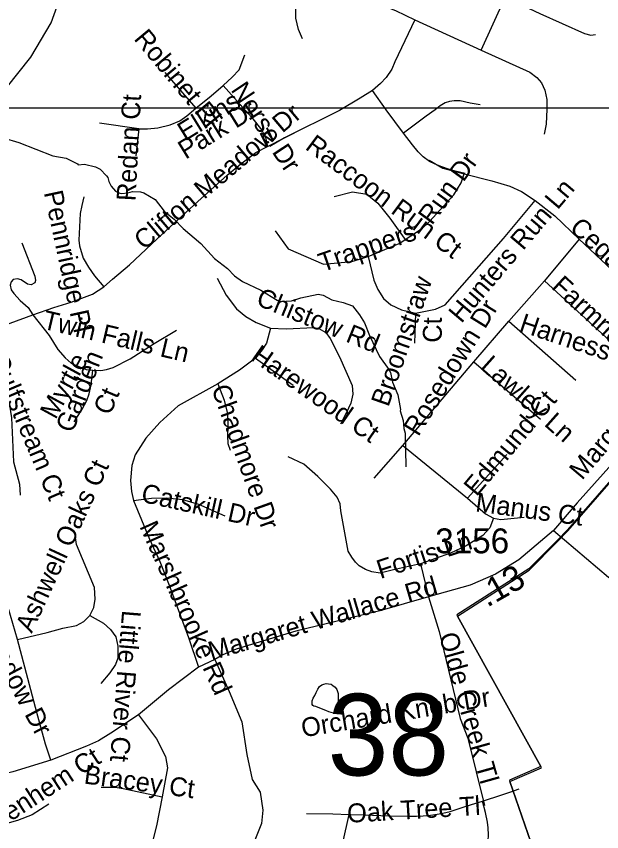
# Model space of a CAD drawing. Extents: x 1383679 to 1536984, y 460658 to 651027.
# Drawn here: x 1484485 to 1487427, y 517122 to 521221 of the extents above; entities that cross this region are included whole.
import ezdxf

# ---------------------------------------------------------------- set-up
doc = ezdxf.new("R2010")
doc.units = 0
for name, color, linetype in [('Exist Boundary Political City Limit New', 7, 'Continuous'), ('Exist Hydrographic Creek Single Shore', 7, 'Continuous'), ('Exist Hydrographic Misc Water Feature', 7, 'Continuous'), ('Exist Road Non-System Type 51', 7, 'Continuous'), ('Exist Road Non-System Type 51 Label', 7, 'Continuous'), ('Exist Road Secondary Mileage Hundredths English Label', 7, 'Continuous'), ('Exist Road Secondary Structure Standard Bridge Number Label', 7, 'Continuous'), ('Exist Road Secondary Type 51 Attributed', 7, 'Continuous'), ('Exist Road Secondary Type 51 Label', 7, 'Continuous'), ('Exist Road Secondary Type 51 Number Label', 7, 'Continuous'), ('Map Preparation Boundary City Limit Buffer Line', 7, 'Continuous'), ('Map Preparation Inset Cut Line', 7, 'Continuous')]:
    doc.layers.add(name, color=color, linetype=linetype)

msp = doc.modelspace()

# ---------------------------------------------------------------- linework, layer by layer
at = {"layer": 'Exist Boundary Political City Limit New'}
for p, q in [((1486702.1, 518205.8), (1487122, 517449)), ((1487122, 517449), (1486702.1, 518205.8)), ((1486966.1, 517374.8), (1487140.5, 516866.9)), ((1487140.5, 516866.9), (1486966.1, 517374.8))]:
    msp.add_line(p, q, dxfattribs=at)
for points in [[(1488374.2, 519548.8), (1488237.2, 519453.1), (1488034.6, 519532.2), (1487702.6, 519152.4), (1487255.4, 518639.6), (1487203, 518586.4), (1487061.2, 518442.7), (1486699.6, 518211.4), (1486702.1, 518205.8)], [(1486702.1, 518205.8), (1487062.9, 518436.5), (1487204.6, 518580.2), (1487257, 518633.4), (1487704.2, 519146.3), (1488036.2, 519526), (1488238.9, 519446.9), (1488375.5, 519542.6), (1488374.2, 519548.8)], [(1487122, 517449), (1486964.2, 517380.9), (1486966.1, 517374.8)], [(1486966.1, 517374.8), (1487124.6, 517443.2), (1487122, 517449)]]:
    msp.add_lwpolyline(points, dxfattribs=at)
at = {"layer": 'Exist Hydrographic Creek Single Shore'}
msp.add_lwpolyline([(1484242.1, 520621.9), (1484557.2, 521016), (1484660.1, 521187.9), (1484782.1, 521530), (1484784.2, 521605.5), (1484628.1, 521789.2), (1484550.1, 522092.8), (1484395.2, 522276.4)], dxfattribs=at)
at = {"layer": 'Exist Hydrographic Misc Water Feature'}
for points in [[(1484338.3, 520633.9), (1484497.4, 520587), (1484668.2, 520520), (1484735.9, 520506.8), (1484793, 520479.3), (1484795.4, 520473.7), (1484827.5, 520477.1), (1484883.1, 520464.1), (1484906.9, 520451.7), (1484938.4, 520419.2), (1484944.2, 520411.1), (1484949.9, 520391), (1484961.5, 520366.7), (1484983.1, 520342.4), (1485004.8, 520332), (1485012.8, 520329.8), (1485044.9, 520333.2), (1485069, 520340.8), (1485108.9, 520338.1), (1485124.9, 520333.8), (1485181.9, 520300.4), (1485227.2, 520242), (1485278.6, 520201.1), (1485323.7, 520154.3), (1485412.4, 520078.7), (1485481.1, 520003.5), (1485546.2, 519952.3), (1485581.5, 519915.7), (1485621, 519887), (1485714.2, 519843.3), (1485795.4, 519793.9), (1485811.3, 519787.6), (1485867.3, 519790.6), (1485915.6, 519805.7), (1486001.8, 519824.2), (1486027.7, 519819.7), (1486071.3, 519794.9), (1486127.1, 519781.9), (1486175.2, 519765), (1486210, 519720.4), (1486235.2, 519680), (1486260.2, 519615.5), (1486310.3, 519510.6), (1486357.2, 519445.8), (1486364.9, 519429.7), (1486376.1, 519381.5), (1486402.1, 519317.4), (1486415.1, 519244.2), (1486413.6, 519236.8), (1486428.8, 519188.6), (1486432.1, 519148.5), (1486439.7, 519124.4), (1486442.7, 518956.4)], [(1485992.1, 517820.8), (1486000.3, 517837.9), (1486009.1, 517852.2), (1486019.8, 517859.4), (1486030.2, 517864), (1486042.4, 517866.5), (1486054.1, 517865.8), (1486067.1, 517863.2), (1486075.8, 517857), (1486088.2, 517847.9), (1486095.1, 517836.6), (1486099.5, 517826.3), (1486102.2, 517816), (1486102.8, 517801), (1486102.1, 517786.1), (1486100.2, 517761), (1486099, 517744.7), (1486098.3, 517728.8), (1486094.9, 517722.4), (1486090.2, 517719.7), (1486079.4, 517718.4), (1486067.3, 517720.5), (1486055.3, 517724), (1486040, 517730.8), (1486027.5, 517736.7), (1486015.4, 517740.6), (1486001.6, 517746.9), (1485990.9, 517750.4), (1485980.7, 517752.9), (1485975.6, 517756.3), (1485971.5, 517761.9), (1485971.1, 517769.4), (1485972.3, 517779.7), (1485977.2, 517793.6), (1485984.5, 517806), (1485992.1, 517820.8)]]:
    msp.add_lwpolyline(points, dxfattribs=at)
at = {"layer": 'Exist Road Non-System Type 51'}
for p, q in [((1486820.6, 521051.1), (1486942.1, 521317.2)), ((1486488.1, 521202.9), (1486820.6, 521051.1)), ((1485231.1, 520938.6), (1485386.6, 520758.1)), ((1485101.1, 520655.2), (1484903.5, 520683.4)), ((1485101.1, 520655.2), (1485085.1, 520519.8)), ((1485747, 520566.4), (1485928.6, 520658)), ((1487313.8, 520100.4), (1487139.5, 519890.3)), ((1486960.7, 519688.6), (1487139.5, 519890.3)), ((1487139.5, 519890.3), (1487469.3, 519588.5)), ((1486491.4, 519728.1), (1486485.5, 519577.3)), ((1486784.9, 519484.2), (1486960.7, 519688.6)), ((1486960.7, 519688.6), (1487296.4, 519391.1)), ((1485686.3, 519502.5), (1485876.7, 519365.8)), ((1486428, 519062.8), (1486784.9, 519484.2)), ((1486784.9, 519484.2), (1487119.1, 519195.1)), ((1486283.2, 518899.7), (1486428, 519062.8)), ((1486428, 519062.8), (1486752.9, 518798.9)), ((1486752.9, 518798.9), (1486950.6, 519017.5)), ((1486516.8, 518467.6), (1486556.4, 518301.8)), ((1485482.4, 517987), (1485400.7, 517948.5))]:
    msp.add_line(p, q, dxfattribs=at)
for points in [[(1485924, 521107), (1485903.2, 521154.9), (1485890.4, 521210.9), (1485888.9, 521258.8), (1485896.9, 521292.4), (1485942, 521383.1)], [(1485942, 521383.1), (1486034.2, 521337.2), (1486069.4, 521326), (1486109.4, 521318), (1486234.1, 521294), (1486298, 521281.2), (1486334.8, 521271.6), (1486390.6, 521249.2), (1486488.1, 521202.9)], [(1486942.1, 521317.2), (1486950.1, 521311.9), (1487005.5, 521286.1), (1487115.9, 521235.4), (1487340.1, 521134.8), (1487372, 521126.2), (1487396.6, 521129.8)], [(1486488.1, 521202.9), (1486387.2, 520992.5), (1486372.8, 520955.6), (1486344.5, 520913.5), (1486315.5, 520883.1), (1486274.9, 520848.2)], [(1486820.6, 521051.1), (1487066.6, 520939.8), (1487101, 520913.8), (1487123.9, 520886.3), (1487142.2, 520849.7), (1487150.6, 520802.3), (1487150.6, 520754.2), (1487148.4, 520678.6), (1487138.4, 520628.2)], [(1485524.7, 520872.3), (1485570.4, 520914.6), (1485605.3, 520951.3), (1485632.9, 521027.4)], [(1485386.6, 520758.1), (1485463.6, 520821.6), (1485524.7, 520872.3)], [(1485524.7, 520872.3), (1485667.1, 520714.4), (1485719.4, 520648.1), (1485736.8, 520611.5), (1485747, 520566.4)], [(1486274.9, 520848.2), (1486212.5, 520809.1), (1486109.6, 520747.3), (1485833.1, 520609.6), (1485759.6, 520566.4)], [(1486430.9, 520633.5), (1486343.8, 520750.3), (1486274.9, 520848.2)], [(1486816.6, 520775), (1486765.9, 520783.7), (1486715.1, 520796), (1486685.4, 520796), (1486662.1, 520792.4), (1486640.4, 520785.1), (1486615, 520769.9), (1486589.6, 520750.3), (1486544.6, 520718.4), (1486430.9, 520633.5)], [(1485101.1, 520655.2), (1485144.7, 520655.2), (1485195.5, 520659.4), (1485258, 520674.9), (1485306.7, 520694.7), (1485341.6, 520720.1), (1485386.6, 520758.1)], [(1486740.8, 520431.1), (1486690.5, 520442.8), (1486657.9, 520451.5), (1486623.4, 520464), (1486590.4, 520476.8), (1486562.1, 520490.7), (1486529.4, 520514.6), (1486504.1, 520539.2), (1486475.8, 520574.8), (1486430.9, 520633.5)], [(1484924.5, 519861.4), (1484967.6, 519898.6), (1485054, 519971.1), (1485219.5, 520127.9), (1485397.5, 520290), (1485545, 520422.5), (1485613.3, 520478.9), (1485688.9, 520535.3), (1485747, 520566.4)], [(1486560.4, 520498), (1486629.4, 520457.1), (1486735.5, 520428.9)], [(1486253.8, 520012.9), (1486409.3, 520079.2), (1486527, 520155.4), (1486563.3, 520190.6), (1486683.2, 520323.1), (1486721, 520383.8), (1486735.5, 520428.9)], [(1486735.5, 520428.9), (1486875, 520393.6), (1486965.1, 520366.9), (1487024.7, 520340.1), (1487093, 520294.9)], [(1484824.3, 520314), (1484814.1, 520268.9), (1484805.4, 520229.4), (1484799.6, 520095.4), (1484802.5, 520067.2), (1484821.4, 520005.2), (1484847.5, 519960.1), (1484878, 519916.4), (1484924.5, 519861.4)], [(1486082.3, 520314.2), (1486174.1, 520338.2), (1486246, 520326.2), (1486301.9, 520282.2), (1486361.7, 520206.3), (1486442.9, 520093.5)], [(1486491.4, 519728.1), (1486592.6, 519749.1), (1486641, 519770.4), (1486933.1, 520103.2), (1487093, 520294.9)], [(1487093, 520294.9), (1487191.8, 520217.4), (1487313.8, 520100.4)], [(1485786.3, 520142.8), (1485852, 520052.1), (1486028.9, 519975), (1486170.9, 519987.6), (1486253.8, 520012.9)], [(1484511.8, 520081.3), (1484577.2, 519914.9), (1484581.6, 519892.4), (1484577.2, 519881.1), (1484559.8, 519871.2), (1484540.2, 519874.1), (1484509.7, 519896.6), (1484490.8, 519900.8), (1484469, 519898), (1484458.8, 519886.7), (1484454.4, 519869.8), (1484458.8, 519845.9), (1484471.9, 519827.5), (1484503.9, 519792.3), (1484544.5, 519757), (1484567.8, 519720.4)], [(1487313.8, 520100.4), (1487562.7, 519866.9), (1487946.2, 519524.5)], [(1486253.8, 520012.9), (1486282.1, 519894.5), (1486302.5, 519848), (1486330.1, 519801.4), (1486367.8, 519770.4), (1486420.2, 519745), (1486491.4, 519728.1)], [(1485493.8, 519904.4), (1485538.8, 519818.4), (1485591.2, 519750.7), (1485637.7, 519711.2), (1485690.7, 519681.6), (1485761.9, 519653.4)], [(1484567.8, 519720.4), (1484673.9, 519757), (1484761.1, 519783.8), (1484867.9, 519824.7), (1484924.5, 519861.4)], [(1484238.7, 519551.2), (1484303.3, 519609), (1484370.2, 519648.5), (1484567.8, 519720.4)], [(1484567.8, 519720.4), (1484649.2, 519616), (1484694.2, 519545.5), (1484730.5, 519503.2), (1484761.1, 519477.8), (1484798.8, 519459.5), (1484836.6, 519445.4), (1484868.6, 519441.2)], [(1485761.9, 519653.4), (1485840.4, 519649.2), (1485979.9, 519656.2), (1486006, 519650.6), (1486040.9, 519630.8), (1486062.7, 519601.2), (1486109.9, 519508.2), (1486172.4, 519364.3), (1486176.8, 519322), (1486166.6, 519275.5), (1486143.3, 519226.2), (1486114.3, 519169.8)], [(1484868.6, 519441.2), (1484910, 519439.8), (1484937.6, 519445.4), (1484971.8, 519455.3), (1485056.8, 519499), (1485177.4, 519575.1), (1485289.3, 519642.8)], [(1485761.9, 519653.4), (1485743, 519577.3), (1485719.8, 519543.4), (1485686.3, 519502.5)], [(1484238.7, 519551.2), (1484341.8, 519432.7), (1484400, 519366.5), (1484434.1, 519312.9), (1484450.1, 519266.3), (1484460.3, 519202.9), (1484469.7, 518981.5), (1484500.2, 518868.7), (1484504.6, 518813.7)], [(1485686.3, 519502.5), (1485607.3, 519441.1), (1485497.4, 519372.8)], [(1484776.3, 519181.7), (1484815.6, 519245.2), (1484838.8, 519288.9), (1484850.4, 519322.7), (1484861.3, 519367.9), (1484868.6, 519441.2)], [(1485497.4, 519372.8), (1485298.3, 519262.8), (1485206.1, 519178.2), (1485136.3, 519099.3), (1485082.6, 519016.1), (1485065.1, 518962.5), (1485058.6, 518887.8), (1485064.4, 518831.4), (1485073.1, 518786.2)], [(1485497.4, 519372.8), (1485529.4, 519291), (1485545.4, 519221.9), (1485548.3, 519157.1), (1485545.4, 519112), (1485548.3, 519073.9), (1485559.9, 519040)], [(1486516.8, 518467.6), (1486381.3, 518437.7), (1486313.6, 518421.8), (1486271.9, 518428.1), (1486240, 518439.4), (1486208, 518459.1), (1486189.1, 518476), (1486171.7, 518501.4), (1486152.8, 518532.4), (1486115.1, 518734.4), (1486112.8, 518770.7), (1486098.3, 518803.2), (1486063.4, 518844.1), (1486000.9, 518907.5), (1485929.7, 518969.5), (1485851.3, 519006.2)], [(1485073.1, 518786.2), (1485164.9, 518797.8), (1485241.9, 518800.1), (1485319.4, 518791.9), (1485400.8, 518767.9), (1485533, 518710.1)], [(1486752.9, 518798.9), (1486843, 518720), (1486883.7, 518697.4)], [(1485073.1, 518786.2), (1485154.5, 518593.1), (1485206.8, 518480.3), (1485253.3, 518360.4), (1485350.7, 518098.2), (1485400.7, 517948.5)], [(1484490.8, 518087.6), (1484443.6, 518248.3), (1484355.6, 518438.7), (1484194.3, 518684)], [(1486883.7, 518697.4), (1486864.8, 518649.5), (1486829.9, 518610), (1486746.4, 518559.2), (1486666.5, 518522.6), (1486516.8, 518467.6)], [(1486883.7, 518697.4), (1486920, 518691.8), (1487037.7, 518703.1)], [(1484854.8, 518208.8), (1484875.1, 518248.3), (1484880.9, 518290.6), (1484878, 518349.8), (1484787.2, 518565.6), (1484777, 518634.7)], [(1486556.4, 518301.8), (1486311.3, 518231.6), (1485890.5, 518129.2), (1485706, 518074.2), (1485589.7, 518038.9), (1485522.1, 518010.7), (1485482.4, 517987)], [(1486556.4, 518301.8), (1486610.5, 518127.8), (1486716.2, 517690.2)], [(1484490.8, 518087.6), (1484640.5, 518122.8), (1484718.9, 518145.4), (1484787.9, 518158.1), (1484824.3, 518179.2), (1484854.8, 518208.8)], [(1484854.8, 518208.8), (1484923.1, 518170.8), (1484958, 518138.3), (1484984.1, 518101.7), (1484995.7, 518053.7), (1484995.7, 517994.5), (1484983.4, 517962.1), (1484954.3, 517919.8), (1484909.3, 517867.6)], [(1484658.2, 517482), (1484630.6, 517562.4), (1484587, 517720.3), (1484490.8, 518087.6)], [(1485482.4, 517987), (1485554.8, 517826.2), (1485617.8, 517674.4), (1485642.7, 517510.5), (1485670.6, 517383.9), (1485710.1, 517321.1), (1485724.1, 517230.5), (1485717.1, 517162.5), (1485684.4, 517078.7)], [(1485400.7, 517948.5), (1485248.9, 517835.2), (1485098.3, 517708.6)], [(1485098.3, 517708.6), (1484959.8, 517617.3), (1484897.3, 517579.3), (1484837.7, 517551.1), (1484658.2, 517482)], [(1485098.3, 517708.6), (1485189.4, 517588.3), (1485233.8, 517500), (1485245.4, 517443.4), (1485218.4, 517297.3)], [(1486716.2, 517690.2), (1486754.6, 517591.6), (1486838.9, 517254)], [(1484658.2, 517482), (1484467.9, 517422.8), (1484265.5, 517372)], [(1484911.8, 517345.2), (1484981.6, 517345.2), (1485022.3, 517339.6), (1485218.4, 517297.3)], [(1486827.8, 517275.5), (1486848.4, 517281.9), (1486904.8, 517300.8), (1486964.9, 517320.1), (1487013.1, 517337.2)], [(1485218.4, 517297.3), (1485189.4, 517150.6), (1485167.6, 517066), (1485159.6, 516987.1)], [(1484648.1, 517260.6), (1484563.8, 517207), (1484491.1, 517178.8), (1484413.8, 517156.3), (1484326.6, 517133.7)], [(1486158, 517208.2), (1486235, 517206), (1486357.6, 517201.7), (1486454.8, 517199.8), (1486497.1, 517199.3), (1486530.1, 517201.2), (1486567.2, 517205.4), (1486601, 517210), (1486628.9, 517215.2), (1486665.8, 517223.7), (1486726.6, 517242.8), (1486773.4, 517257.8), (1486827.8, 517275.5)], [(1486210.1, 516360.6), (1486561, 516680.4), (1486714.4, 516815.7), (1486760.8, 516862.3), (1486785.2, 516891.3), (1486806.1, 516922.9), (1486823, 516953.4), (1486835.8, 516984.2), (1486846.9, 517018), (1486852.9, 517046.4), (1486855.8, 517066), (1486857.2, 517075.5), (1486858.1, 517106.8), (1486856.9, 517141.7), (1486853.8, 517169.2), (1486842.5, 517218.5), (1486827.8, 517275.5)], [(1485943.4, 517212.9), (1486075, 517210.8), (1486158, 517208.2)], [(1486210.1, 516360.6), (1486198.4, 516372.2), (1486184.4, 516387.7), (1486161.5, 516418.9), (1486144.2, 516445.5), (1486125.9, 516484.4), (1486118.9, 516502.7), (1486115.5, 516516.5), (1486106.8, 516560.9), (1486099.2, 516616.2), (1486087.6, 516705.7), (1486083.5, 516765.9), (1486083.9, 516811), (1486088.6, 516868.3), (1486097, 516924), (1486115.5, 517011.5), (1486126.8, 517066), (1486158, 517208.2)]]:
    msp.add_lwpolyline(points, dxfattribs=at)
at = {"layer": 'Exist Road Secondary Type 51 Attributed'}
for points in [[(1489974, 522409.9), (1489623.6, 521835.8), (1489241.3, 521166.3), (1489015.4, 520775), (1488752.2, 520462.9), (1488286, 519931.2), (1488128.8, 519751.6), (1487946.2, 519524.5), (1487520.9, 519018.6), (1487303.6, 518775.2), (1487184.5, 518636.6)], [(1487184.5, 518636.6), (1487010.1, 518488.7), (1486893.2, 518416.8), (1486765.3, 518361.8), (1486556.4, 518301.8)], [(1487184.5, 518636.6), (1487461.9, 518401.3), (1487587.6, 518288.3), (1487686.7, 518177.6), (1487730.4, 518115), (1487782.3, 518018.3), (1487826.1, 517819.8), (1487838.8, 517731.4), (1487855.3, 517483.2), (1487879.6, 517312.9), (1487907.8, 517165.8), (1487930.9, 516987.9)]]:
    msp.add_lwpolyline(points, dxfattribs=at)
at = {"layer": 'Map Preparation Boundary City Limit Buffer Line'}
for p, q in [((1486702.1, 518205.8), (1487122, 517449)), ((1487122, 517449), (1486702.1, 518205.8)), ((1486966.1, 517374.8), (1487140.5, 516866.9)), ((1487140.5, 516866.9), (1486966.1, 517374.8))]:
    msp.add_line(p, q, dxfattribs=at)
for points in [[(1488374.2, 519548.8), (1488237.2, 519453.1), (1488034.6, 519532.2), (1487702.6, 519152.4), (1487255.4, 518639.6), (1487203, 518586.4), (1487061.2, 518442.7), (1486699.6, 518211.4), (1486702.1, 518205.8)], [(1486702.1, 518205.8), (1487062.9, 518436.5), (1487204.6, 518580.2), (1487257, 518633.4), (1487704.2, 519146.3), (1488036.2, 519526), (1488238.9, 519446.9), (1488375.5, 519542.6), (1488374.2, 519548.8)], [(1487122, 517449), (1486964.2, 517380.9), (1486966.1, 517374.8)], [(1486966.1, 517374.8), (1487124.6, 517443.2), (1487122, 517449)]]:
    msp.add_lwpolyline(points, dxfattribs=at)
at = {"layer": 'Map Preparation Inset Cut Line'}
for points in [[(1458567.8, 564142.2), (1521133.6, 564142.2), (1521133.6, 520758.2), (1458567.8, 520758.2), (1458567.8, 564142.2)], [(1446195.4, 477316), (1480703, 477316), (1498974.3, 494868.2), (1521133.6, 516155.5), (1521133.6, 520758.2), (1458567.8, 520758.2), (1458567.8, 493672.2), (1446195.4, 493672.2), (1446195.4, 477316)]]:
    msp.add_lwpolyline(points, dxfattribs=at)

# ---------------------------------------------------------------- texts
at = {"layer": 'Exist Road Non-System Type 51 Label'}
for s, rotation, p in [('Robinet Pl', 309.8211, (1485071.9, 521106.2)), ('Norse Dr', 303.5967, (1485560.1, 520850.7)), ('Redan Ct', 86.869, (1485083.1, 520289.9)), ('Elkins ', 31.6508, (1485332.7, 520591.2)), ('Clifton Meadow Dr', 40.2552, (1485126.8, 520042.1)), ('Park Dr', 31.6508, (1485335.6, 520499.3)), ('Raccoon Run Ct', 323.2599, (1485932, 520556.2)), ('Run Dr', 54.0042, (1486573.9, 520166.7)), ('Hunters Run Ln', 49.7384, (1486721.7, 519673.6)), ('Pennridge Pl', 282.1635, (1484623, 520334.9)), ('Cedarbark Dr', 317.9181, (1487260.5, 520148.2)), ('Trappers', 19.1514, (1486023.7, 519933.6)), ('Broomstraw', 70.9068, (1486354.9, 519253.3)), ('Farmridge Ln', 317.2903, (1487170.4, 519855.9)), ('Chistow Rd', 337.7854, (1485684.5, 519771.7)), ('Rosedown Dr', 58.2503, (1486505.6, 519104.4)), ('Twin Falls Ln', 346.7719, (1484611.6, 519651.4)), ('Ct', 90, (1486623.5, 519580.1)), ('Harness Ln', 341.3456, (1487007, 519639.5)), ('Harewood Ct', 325.0972, (1485657.4, 519497)), ('Gulfstream Ct', 292.873, (1484346.9, 519501.2)), ('Myrtle', 61.3433, (1484681.9, 519190.1)), ('Garden', 68.4692, (1484767.5, 519121.8)), ('Lawley Ln', 318.2569, (1486812, 519453.5)), ('Chadmore Dr', 289.6681, (1485464, 519350.5)), ('Ct', 67.0116, (1484955.8, 519210.2)), ('Edmund Ct', 50.0641, (1486798.4, 518802.7)), ('Ashwell Oaks Ct', 65.2124, (1484562.4, 518116.3)), ('Catskill Dr', 347.442, (1485107, 518781.4)), ('Manus Ct', 352.2696, (1486789.1, 518732.4)), ('Marshbrooke Rd', 294.102, (1485101.9, 518656.9)), ('Fortis Ln', 18.1706, (1486314.7, 518391.2)), ('Clifton Meadow Dr', 298.0185, (1484096, 518517.2)), ('Margaret Wallace Rd', 16.372, (1485465.5, 517981.3)), ('Little River Ct', 265.3726, (1485017, 518237.2)), ('Olde Creek Tl', 285.6479, (1486608.5, 518109.2)), ('Orchard Knob Dr', 9.4998, (1485925.3, 517595.8)), ('Denhem Ct', 33.0321, (1484379.2, 517121.4)), ('Bracey Ct', 352.307, (1484821.3, 517364.4)), ('Oak Tree Tl', 3.4149, (1486150.5, 517166.4))]:
    msp.add_text(s, height=95, rotation=rotation, dxfattribs=at).set_placement(p)
at = {"layer": 'Exist Road Secondary Mileage Hundredths English Label'}
msp.add_text('.13', height=125, rotation=29.5827, dxfattribs=at).set_placement((1486851.7, 518247.4))
at = {"layer": 'Exist Road Secondary Structure Standard Bridge Number Label'}
msp.add_text('38', height=410.1, dxfattribs=at).set_placement((1486049.8, 517404.7))
at = {"layer": 'Exist Road Secondary Type 51 Label'}
msp.add_text('Margaret Wallace Rd', height=95, rotation=49.8698, dxfattribs=at).set_placement((1487328.6, 518885.1))
at = {"layer": 'Exist Road Secondary Type 51 Number Label'}
msp.add_text('3156', height=125, dxfattribs=at).set_placement((1486590.2, 518521.3))

doc.saveas('drawing.dxf')
